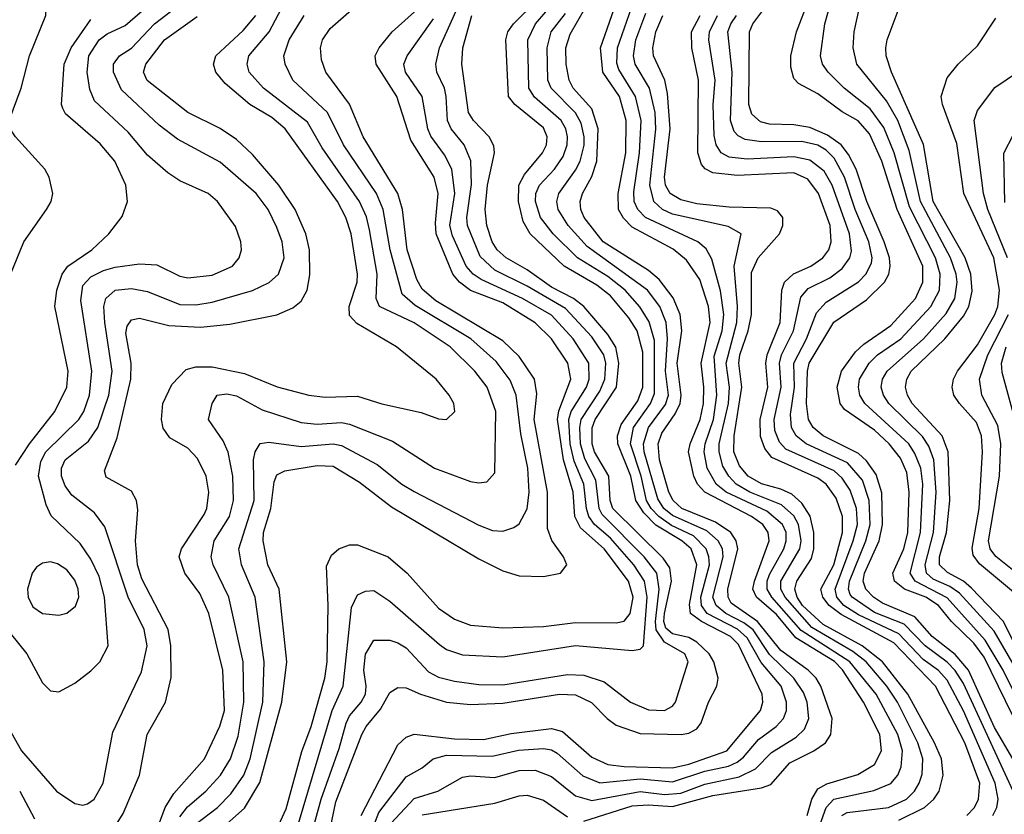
# Model space of a CAD drawing. Header units: inches. Extents: x 990535 to 1117859, y 769386 to 892122.
# Tile 262 of 656: x 1020073 to 1022511, y 877213 to 879180. Entities that reach past the tile are written whole.
import ezdxf

# ---------------------------------------------------------------- set-up
doc = ezdxf.new("R2010")
doc.units = ezdxf.units.IN
doc.header["$MEASUREMENT"] = 0
doc.layers.add('B0827', color=7, linetype='Continuous')

msp = doc.modelspace()

# ---------------------------------------------------------------- linework, layer by layer
at = {"layer": 'B0827', "color": 5}
for points, elevation in [([(1020000, 878201), (1020010, 878203.9), (1020030, 878222.1), (1020042.8, 878250), (1020052, 878310), (1020033.2, 878390), (1020008.1, 878450), (1020005.5, 878470), (1020010.3, 878490), (1020051.1, 878548.9), (1020084, 878630), (1020139.9, 878710), (1020151.4, 878730), (1020155.2, 878750), (1020146.2, 878790), (1020136, 878810), (1020063, 878890), (1020049.9, 878910), (1020047.4, 878930), (1020077.4, 879010), (1020097.6, 879090), (1020137.9, 879190), (1020144.1, 879304.1), (1020143.5, 879308.5)], 4320), ([(1022022.9, 877210), (1022034.4, 877250), (1022050, 877276.1), (1022071.5, 877288.5), (1022149, 877311), (1022190, 877335.8), (1022207.3, 877370), (1022203.3, 877410), (1022162.3, 877490), (1022110.7, 877570.7), (1022090.8, 877590.8), (1021995.5, 877650), (1021947.3, 877707.3), (1021897.6, 877750), (1021888.6, 877770), (1021892.5, 877790), (1021928.7, 877890), (1021926.5, 877910), (1021913.3, 877930), (1021885.3, 877950), (1021769.9, 878009.9), (1021751.9, 878030), (1021742.4, 878050), (1021729.6, 878110), (1021733.5, 878130), (1021758.3, 878190), (1021766.5, 878230), (1021767.6, 878270), (1021760.9, 878330), (1021782.7, 878430), (1021779.2, 878470), (1021757.1, 878537.1), (1021724.7, 878584.7), (1021691.8, 878611.8), (1021590, 878666.5), (1021568.3, 878688.3), (1021556.2, 878710), (1021555.6, 878750), (1021574.5, 878850), (1021574.7, 878930), (1021558.9, 878990), (1021517.6, 879050), (1021511.8, 879110), (1021562.8, 879257.2)], 3880), ([(1022570, 877444.9), (1022508.7, 877570), (1022464.1, 877644.1), (1022370, 877748.6), (1022290.4, 877790), (1022278.1, 877810), (1022304, 877910), (1022309.6, 878030), (1022304.3, 878070), (1022290, 878106.2), (1022274.5, 878130), (1022166.3, 878230), (1022153.8, 878250), (1022149.9, 878270), (1022152.8, 878290), (1022176.4, 878330), (1022197.4, 878350), (1022255.3, 878390), (1022329.7, 878470), (1022350.8, 878510), (1022352.6, 878550), (1022340.6, 878590), (1022276.6, 878716.6), (1022238.9, 878850), (1022213.2, 878913.2), (1022179.4, 878959.4), (1022115, 879010), (1022074.9, 879050), (1022061.1, 879070), (1022056.6, 879090), (1022067.3, 879170), (1022089.6, 879250)], 3660), ([(1020050, 877661.1), (1020091.5, 877610), (1020130, 877538.4), (1020150, 877518.4), (1020170, 877515.8), (1020210, 877537.8), (1020250, 877568), (1020271.6, 877590), (1020292.2, 877630), (1020283.7, 877750), (1020270, 877801.2), (1020250, 877844.2), (1020223.2, 877883.2), (1020151.6, 877951.6), (1020138.9, 877978.9), (1020120.4, 878050), (1020126.2, 878086.2), (1020138.2, 878110), (1020219.8, 878190), (1020232.4, 878210), (1020246.1, 878250), (1020252.3, 878310), (1020225, 878485), (1020230, 878521.8), (1020250, 878543.4), (1020281.2, 878558.8), (1020310, 878567.6), (1020370, 878575.8), (1020412.9, 878572.9), (1020470, 878545), (1020490, 878540.7), (1020550, 878547.4), (1020600.3, 878570), (1020616.8, 878590), (1020622.4, 878610), (1020621.1, 878630), (1020607.6, 878667.6), (1020562.9, 878730), (1020539.8, 878750), (1020470, 878780.8), (1020440.5, 878800.5), (1020390, 878844.3), (1020341.8, 878901.8), (1020259.1, 878979.1), (1020247, 879007), (1020240.7, 879050), (1020244.4, 879090), (1020270.2, 879129.8), (1020290, 879144.7), (1020334.6, 879165.4), (1020407.8, 879230)], 4260), ([(1020470, 877206.6), (1020489, 877231), (1020534.7, 877270), (1020570.9, 877310), (1020595.1, 877350), (1020614, 877406), (1020628.4, 877490), (1020626.8, 877590), (1020591.3, 877750), (1020552.1, 877830), (1020547.8, 877850), (1020554.6, 877890), (1020593, 877950), (1020603, 877990), (1020600.8, 878050), (1020589.6, 878109.6), (1020577.1, 878137.1), (1020541.1, 878190), (1020549.8, 878229.8), (1020562.4, 878250), (1020586.3, 878253.7), (1020610, 878248.5), (1020674.1, 878214.1), (1020770, 878182.7), (1020810, 878178.3), (1020870, 878182.5), (1020890, 878178.8), (1020996.5, 878136.5), (1021100.7, 878070), (1021190, 878036.8), (1021210, 878033.2), (1021230, 878035.9), (1021250, 878058), (1021252.4, 878210), (1021230.6, 878270), (1021200.7, 878310), (1021139.2, 878370), (1021050, 878429.1), (1020964.3, 878470), (1020956.4, 878490), (1020958.2, 878550), (1020939.8, 878659.8), (1020932, 878692), (1020914.8, 878730), (1020822.6, 878862.6), (1020785.9, 878925.9), (1020677, 879010), (1020641.8, 879050), (1020636.3, 879070), (1020641.2, 879090), (1020690.8, 879150), (1020730, 879223.4)], 4160), ([(1020919.1, 877210), (1021010, 877385), (1021030, 877403.9), (1021050, 877411.3), (1021150, 877400), (1021221.9, 877398.1), (1021290, 877412.6), (1021390, 877425.5), (1021417.8, 877417.8), (1021490, 877354.3), (1021530, 877336.4), (1021570, 877331.2), (1021690, 877328.1), (1021730, 877336.9), (1021824.7, 877370), (1021907.4, 877470), (1021913.4, 877490), (1021912.1, 877510), (1021852.9, 877632.9), (1021833.1, 877653.1), (1021761.9, 877690), (1021734.7, 877710), (1021731.9, 877731.9), (1021749.8, 877830), (1021736, 877870), (1021712.7, 877890), (1021648.7, 877928.7), (1021618.7, 877958.7), (1021599, 877990), (1021586.7, 878050), (1021554.4, 878130), (1021553.4, 878150), (1021562.5, 878177.5), (1021604, 878236), (1021616.1, 878270), (1021616.7, 878356.7), (1021602.2, 878410), (1021581.9, 878441.9), (1021536.2, 878496.2), (1021502.4, 878522.4), (1021421.4, 878570), (1021337.3, 878650), (1021320, 878680), (1021308.3, 878730), (1021309.3, 878770), (1021323.6, 878796.4), (1021368.1, 878850), (1021377.9, 878870), (1021379.8, 878890), (1021370, 878912.3), (1021299, 878970), (1021284.1, 878990), (1021277.4, 879130), (1021282.4, 879150), (1021295.7, 879170), (1021353.5, 879226.5)], 3980), ([(1020944.9, 877170), (1020963, 877217), (1021030, 877305.7), (1021070, 877328), (1021097.4, 877350), (1021130, 877359), (1021243.4, 877356.6), (1021308.6, 877371.4), (1021370, 877375.8), (1021390, 877372.3), (1021404.4, 877364.4), (1021468.1, 877308.1), (1021510, 877291), (1021610, 877300.3), (1021690, 877293.3), (1021770, 877319.5), (1021828.3, 877331.7), (1021850, 877341.8), (1021865.9, 877354.1), (1021902.3, 877397.7), (1021946.2, 877430), (1021964.2, 877450), (1021972, 877470), (1021972.3, 877490), (1021959.1, 877530), (1021909, 877589), (1021874.3, 877650), (1021851.1, 877671.1), (1021775.9, 877710), (1021761.9, 877730), (1021759.7, 877750), (1021781, 877830), (1021780.1, 877850), (1021773, 877870), (1021741.9, 877901.9), (1021687.6, 877927.6), (1021655.8, 877950), (1021636.8, 877970), (1021625.8, 877990), (1021612, 878050), (1021585.6, 878130), (1021593.5, 878170), (1021635.7, 878230), (1021645.3, 878254.7), (1021645.3, 878385.3), (1021632, 878432), (1021609.1, 878469.1), (1021572.6, 878510), (1021530, 878543.8), (1021454.2, 878590), (1021394.4, 878650), (1021363.2, 878690), (1021350.7, 878730), (1021351.3, 878750), (1021360.7, 878770), (1021397.8, 878810), (1021418.8, 878841.2), (1021429, 878870), (1021430, 878890), (1021425.4, 878910), (1021413.8, 878930), (1021348.1, 878988.1), (1021334.4, 879010), (1021331.7, 879130), (1021350.5, 879170), (1021402, 879230)], 3960), ([(1022054.4, 877185.6), (1022070.6, 877229.4), (1022089.5, 877250.5), (1022188.5, 877271.5), (1022230, 877289.3), (1022247.4, 877310), (1022256.2, 877330), (1022259, 877370), (1022247.6, 877410), (1022193.8, 877510), (1022129.2, 877590), (1022008.2, 877668.2), (1021935.3, 877750), (1021924.1, 877770), (1021924.2, 877790), (1021930, 877806.2), (1021965.5, 877870), (1021971.3, 877890), (1021970.9, 877910), (1021962.4, 877930), (1021923.2, 877963.2), (1021822.8, 878010), (1021797.8, 878030), (1021775.5, 878070), (1021768.4, 878110), (1021770.7, 878130), (1021791.2, 878190), (1021799.8, 878250), (1021793.1, 878346.9), (1021812.5, 878410), (1021816.6, 878450), (1021808.4, 878508.4), (1021787.1, 878587.1), (1021773, 878613), (1021752.2, 878630), (1021622.8, 878690), (1021603.8, 878710), (1021595.2, 878730), (1021594, 878754), (1021608.3, 878850), (1021612.5, 878930), (1021598.4, 878990), (1021556.5, 879056.5), (1021552, 879072), (1021553.4, 879110), (1021593.9, 879226.1)], 3860), ([(1022532.1, 877350), (1022487.4, 877427.4), (1022422.5, 877570), (1022390, 877608.8), (1022333, 877653), (1022290, 877701.4), (1022210, 877735.5), (1022187.3, 877750), (1022168.6, 877770), (1022162.1, 877790), (1022165.4, 877810), (1022201.3, 877890), (1022209.5, 877930), (1022208.3, 878008.3), (1022194, 878054), (1022170, 878088.1), (1022150, 878106.2), (1022063.1, 878150), (1022038.4, 878170), (1022026.6, 878190), (1022021.7, 878230), (1022024, 878310), (1022028.4, 878330), (1022089.3, 878430.7), (1022170, 878486.6), (1022214.7, 878530), (1022225, 878550), (1022228.5, 878570), (1022226.7, 878590), (1022213.6, 878630), (1022171, 878730), (1022144.3, 878810), (1022125.8, 878845.8), (1022107, 878870), (1022073.9, 878893.9), (1022030, 878912.9), (1021990, 878919.4), (1021930, 878921.5), (1021907.4, 878927.4), (1021886.2, 878946.2), (1021879.1, 878970), (1021880.1, 879150), (1021888.3, 879170), (1021933.6, 879230)], 3720), ([(1022550, 877420.9), (1022461.5, 877601.5), (1022436.1, 877636.1), (1022380.9, 877690), (1022348.7, 877730), (1022317.2, 877750), (1022264.3, 877770), (1022239.7, 877790), (1022235.3, 877810), (1022262.7, 877870), (1022272.3, 877910), (1022276, 878010), (1022270, 878059.3), (1022254.3, 878094.3), (1022226, 878130), (1022190, 878163.6), (1022115.3, 878215.3), (1022105.1, 878230), (1022097.4, 878270), (1022108.3, 878310), (1022142.7, 878357.3), (1022163.4, 878376.6), (1022230, 878422.6), (1022291.5, 878490), (1022309.3, 878530), (1022309.2, 878570), (1022246.4, 878710), (1022208.3, 878830), (1022177.7, 878897.7), (1022149.5, 878929.5), (1022110, 878952.1), (1022050, 878996.6), (1022001.5, 879021.5), (1021990, 879034.2), (1021982.5, 879062.5), (1021983.1, 879090), (1021996.8, 879150), (1022027.3, 879230)], 3680), ([(1020030, 877455.2), (1020077.8, 877370), (1020164.8, 877270), (1020210, 877239.3), (1020230, 877235.6), (1020241, 877239), (1020257.8, 877250), (1020280.2, 877290), (1020303.9, 877416.1), (1020374.8, 877565.2), (1020389.2, 877630), (1020381.9, 877670), (1020341.9, 877750), (1020284.1, 877924.1), (1020258.7, 877958.7), (1020202.8, 878002.8), (1020186.1, 878026.1), (1020177.1, 878050), (1020176.7, 878070), (1020186, 878090), (1020243.6, 878136.4), (1020267.3, 878170), (1020294.3, 878250), (1020302.3, 878310), (1020284.5, 878430), (1020282.2, 878470), (1020286.5, 878490), (1020310, 878510.4), (1020350, 878514.7), (1020390, 878507.2), (1020470, 878475.1), (1020510, 878474.1), (1020550, 878480.7), (1020650.2, 878509.8), (1020690.8, 878529.2), (1020714.3, 878550), (1020728.2, 878590), (1020723.1, 878630), (1020710, 878665.3), (1020688.6, 878710), (1020659.2, 878750), (1020570, 878827.4), (1020463.9, 878883.9), (1020419, 878918.9), (1020325.8, 879005.8), (1020305.4, 879050), (1020306.1, 879070), (1020320.2, 879090), (1020350.5, 879109.5), (1020406.9, 879170), (1020459.9, 879210)], 4240), ([(1020541.5, 877150), (1020630, 877227.9), (1020668.1, 877291.9), (1020722.6, 877490), (1020734.8, 877590), (1020715.6, 877770), (1020687.7, 877830), (1020676.1, 877890), (1020676.8, 877910), (1020695.3, 877970), (1020703.9, 878036.1), (1020710, 878053.2), (1020730, 878063.1), (1020810, 878076.5), (1020850, 878074.8), (1020915, 878035), (1020994.2, 877974.2), (1021210, 877844.9), (1021270, 877815.3), (1021310, 877803.3), (1021370, 877801.6), (1021412.7, 877810), (1021428, 877830), (1021420.3, 877850), (1021391, 877891), (1021380.2, 877920.2), (1021380.4, 878010), (1021347.6, 878190), (1021353.5, 878253.5), (1021347.8, 878290), (1021310, 878346.5), (1021270, 878384.6), (1021103.5, 878483.5), (1021070, 878512.8), (1021056.9, 878536.9), (1021033.1, 878610), (1021021.6, 878710), (1021009.8, 878749.8), (1020923.9, 878890), (1020890.4, 878970.4), (1020831.6, 879050), (1020820.6, 879080.6), (1020818.6, 879110), (1020822.8, 879130), (1020841.8, 879158.2), (1020895.4, 879204.6)], 4120), ([(1020710, 877175.8), (1020733.4, 877226.6), (1020772, 877368), (1020794.9, 877430), (1020829, 877550), (1020834.4, 877590), (1020837.6, 877730), (1020832.8, 877827.2), (1020845.3, 877854.7), (1020864, 877870), (1020890, 877879.8), (1020910, 877880.1), (1020985.9, 877850), (1021032.8, 877810), (1021110, 877722.8), (1021150, 877695.8), (1021190, 877680.8), (1021270, 877674.1), (1021370, 877678.1), (1021450, 877687.8), (1021550, 877686.9), (1021570, 877690.6), (1021585.2, 877710), (1021592.5, 877750), (1021581.2, 877790), (1021520.2, 877870), (1021461.9, 877921.9), (1021447.9, 877950), (1021443.6, 878010), (1021420.2, 878090), (1021405.3, 878190), (1021408.2, 878211.8), (1021438, 878290), (1021430.7, 878330), (1021390.2, 878390), (1021349.4, 878429.4), (1021270, 878478.6), (1021189.6, 878509.6), (1021162.1, 878530), (1021145.7, 878550), (1021104.8, 878650), (1021102.9, 878677.1), (1021109.3, 878750), (1021099.8, 878790), (1021041.7, 878881.7), (1021007.2, 878990), (1020956.3, 879070), (1020953.8, 879090), (1020963.5, 879110), (1020995.6, 879150), (1021066.7, 879213.3)], 4080), ([(1020787.2, 877130), (1020819.6, 877250), (1020864.1, 877375.9), (1020881.4, 877438.6), (1020890, 877456.6), (1020918.9, 877490), (1020929.9, 877510), (1020931.5, 877530), (1020925.5, 877570), (1020929.3, 877609.3), (1020950, 877643.9), (1020990, 877643.9), (1021010, 877637.4), (1021030, 877625), (1021085.4, 877565.4), (1021110, 877552.4), (1021150, 877542.2), (1021210, 877534.2), (1021270, 877533.1), (1021430, 877558.5), (1021470, 877557.4), (1021520.9, 877540.9), (1021585.4, 877490), (1021630, 877471.5), (1021670.2, 877469.8), (1021690, 877480.1), (1021697.6, 877490), (1021728.9, 877590), (1021719.9, 877610), (1021670, 877639.1), (1021649.7, 877669.7), (1021647.6, 877690), (1021656.7, 877770), (1021651.1, 877810), (1021619.4, 877850), (1021515.3, 877955.3), (1021508.2, 877970), (1021499.8, 878039.8), (1021472.7, 878092.7), (1021462.1, 878130), (1021460, 878170), (1021463.8, 878190), (1021510, 878259.9), (1021522.6, 878290), (1021524.7, 878330), (1021520, 878350), (1021490, 878394.5), (1021424.6, 878464.6), (1021330, 878520.1), (1021250, 878560.2), (1021213.3, 878593.3), (1021181.8, 878670), (1021180.7, 878690), (1021191.9, 878771.9), (1021190.7, 878830.7), (1021174.2, 878870), (1021141.5, 878910), (1021132.4, 878930), (1021129.7, 878990), (1021125, 879010), (1021105.9, 879050), (1021103.8, 879070), (1021112.8, 879110), (1021161.5, 879218.5)], 4040), ([(1021470, 877196.1), (1021590, 877234.2), (1021630, 877236.5), (1021690, 877232.2), (1021790, 877259.6), (1021910, 877278.5), (1021933.5, 877286.5), (1021979.9, 877340.1), (1022039.6, 877370), (1022068.2, 877390), (1022082.1, 877410), (1022085.2, 877450), (1022056.7, 877530), (1022045.3, 877550), (1022025.5, 877570), (1021958.4, 877618.4), (1021900.2, 877690), (1021835.2, 877735.2), (1021827.3, 877750), (1021827, 877770), (1021851.4, 877870), (1021847.4, 877890), (1021834, 877910), (1021796.1, 877936.1), (1021713.1, 877970), (1021691.6, 877990), (1021680.5, 878010), (1021657.4, 878090), (1021654, 878130), (1021663.4, 878156.6), (1021696.2, 878203.8), (1021708.4, 878230), (1021711.1, 878250), (1021701.2, 878330), (1021712.9, 878410), (1021708.8, 878450), (1021691.6, 878491.6), (1021656.9, 878536.9), (1021630, 878558.9), (1021518.5, 878630), (1021470.7, 878690), (1021462.5, 878710), (1021460.8, 878730), (1021466.8, 878750), (1021490, 878791.8), (1021502.2, 878830), (1021505.5, 878910), (1021490, 878959.1), (1021444.1, 879010), (1021433.7, 879030), (1021426.1, 879070), (1021425.4, 879110), (1021436.1, 879143.9), (1021474, 879210)], 3920), ([(1022542.5, 877570), (1022485.8, 877665.8), (1022400.6, 877760.6), (1022376.8, 877776.8), (1022335.1, 877795.1), (1022318.8, 877810), (1022315, 877830), (1022335.7, 877910), (1022342.8, 878010), (1022336.7, 878090), (1022324.1, 878124.1), (1022308.4, 878148.4), (1022225.6, 878230), (1022212, 878250), (1022206.8, 878270), (1022209.9, 878290), (1022221, 878310), (1022311.5, 878390), (1022367.4, 878452.6), (1022388.6, 878490), (1022394.7, 878530), (1022392.5, 878550), (1022377.8, 878590), (1022303.7, 878730), (1022275.8, 878855.8), (1022247.9, 878930), (1022219.3, 878979.3), (1022146.2, 879070), (1022137.4, 879110), (1022139.9, 879150), (1022152.5, 879210)], 3640), ([(1022602.8, 877502.8), (1022509.7, 877689.7), (1022430, 877773), (1022409.9, 877789.9), (1022371, 877811), (1022350.7, 877830), (1022350.7, 877850), (1022368.1, 877910), (1022376.8, 877990), (1022372.4, 878110), (1022357.1, 878150), (1022282.8, 878230), (1022271.4, 878250), (1022266.7, 878270), (1022269.9, 878290), (1022280.8, 878310), (1022363.8, 878390), (1022410, 878445.9), (1022423.1, 878470), (1022431.9, 878508.1), (1022428.5, 878550), (1022414.5, 878590), (1022335.4, 878730), (1022311.2, 878871.2), (1022232, 879050), (1022219.1, 879090), (1022217.8, 879110), (1022221.2, 879130), (1022250.7, 879209.3)], 3620), ([(1020063, 878077), (1020097.5, 878130), (1020160.1, 878210), (1020190.6, 878270), (1020193.9, 878310), (1020160.5, 878470), (1020165.1, 878510), (1020178.6, 878550), (1020192.9, 878570), (1020251.7, 878610), (1020294.1, 878650), (1020327.5, 878692.5), (1020340.4, 878730), (1020336.6, 878770), (1020309, 878830), (1020272.5, 878872.5), (1020187, 878947), (1020180.2, 878960.2), (1020176.9, 878970), (1020184, 879070), (1020200.7, 879110), (1020250, 879180.4)], 4280), ([(1020290, 877151.1), (1020330, 877215), (1020369.9, 877310), (1020389, 877410), (1020434.8, 877490), (1020448.2, 877551.8), (1020447.5, 877630), (1020441, 877670), (1020376.1, 877796.1), (1020365.2, 877830), (1020359.9, 877890), (1020366.3, 877966.3), (1020362.6, 877990), (1020350, 878012.5), (1020287.7, 878047.7), (1020283.3, 878063.3), (1020314.9, 878145.1), (1020349, 878290), (1020349.2, 878330), (1020336.2, 878403.8), (1020339.2, 878420.8), (1020350, 878436.6), (1020370, 878441), (1020442.9, 878422.9), (1020521.5, 878418.5), (1020593.9, 878426.1), (1020710, 878449.6), (1020750, 878466.5), (1020770, 878483.3), (1020785.1, 878510), (1020792, 878548), (1020790.8, 878610), (1020782.2, 878650), (1020755.5, 878710), (1020714.8, 878770), (1020650, 878846.1), (1020610, 878883.1), (1020570, 878910.2), (1020490, 878949.9), (1020389.3, 879029.3), (1020380.3, 879050), (1020386, 879070), (1020432.4, 879130), (1020512.5, 879187.5)], 4220), ([(1020367, 877050), (1020433.9, 877230), (1020455.4, 877264.6), (1020531, 877350), (1020568.7, 877431.3), (1020580.2, 877470), (1020576.3, 877570), (1020541.6, 877710), (1020519.2, 877759.2), (1020482.2, 877810), (1020468.3, 877850), (1020474.3, 877870), (1020530, 877955), (1020536.5, 877970), (1020542.1, 878010), (1020535.1, 878050), (1020513.9, 878093.9), (1020490, 878119.1), (1020444.9, 878144.9), (1020428.6, 878168.6), (1020424.8, 878190), (1020428.1, 878230), (1020450, 878276.4), (1020485.9, 878314.1), (1020510, 878320.7), (1020550, 878320.2), (1020630, 878304.4), (1020711.1, 878271.1), (1020789.4, 878250.6), (1020830, 878245.7), (1020910, 878247.9), (1020970, 878229), (1021067.1, 878207.1), (1021110, 878191.7), (1021130, 878190.4), (1021150.8, 878210), (1021148.2, 878230), (1021136.8, 878250), (1021104.5, 878290), (1021006.6, 878370), (1020908.1, 878428.1), (1020890, 878447.7), (1020889.1, 878470), (1020909.4, 878530), (1020909.9, 878550.1), (1020894.3, 878650), (1020880.8, 878690), (1020860.4, 878730), (1020730.6, 878910), (1020697.7, 878937.7), (1020643.1, 878970), (1020582.1, 879022.1), (1020558.9, 879050), (1020553.2, 879070), (1020559.5, 879090), (1020626.8, 879153.2), (1020658.1, 879190)], 4180), ([(1020511.3, 877190), (1020563, 877230), (1020596.4, 877263.6), (1020628.1, 877310), (1020644.5, 877350), (1020675.1, 877490), (1020678.7, 877590), (1020656.3, 877750), (1020622.7, 877830), (1020616.2, 877870), (1020654.3, 877990), (1020652.6, 878090), (1020656.2, 878110), (1020669, 878131), (1020690, 878134.3), (1020770, 878123.7), (1020850, 878130.1), (1020870, 878126), (1020958.5, 878078.5), (1021019.3, 878030), (1021050, 878011.6), (1021210, 877928.3), (1021244.4, 877915.6), (1021270, 877914), (1021297.1, 877922.9), (1021310, 877931.8), (1021330, 877969.1), (1021334.9, 878010), (1021331.8, 878070), (1021314.6, 878154.6), (1021302.8, 878250), (1021287.5, 878287.5), (1021253.4, 878333.4), (1021190.3, 878390), (1021052.3, 878472.3), (1021020.5, 878500.5), (1020990.8, 878610), (1020973.8, 878710), (1020957.2, 878750), (1020875.5, 878870), (1020835.8, 878950), (1020749.9, 879030), (1020730.4, 879070), (1020727.6, 879090), (1020740.8, 879130), (1020778.2, 879190)], 4140), ([(1020763.8, 877190), (1020846.8, 877470), (1020874.6, 877530), (1020895, 877725), (1020910, 877755.7), (1020930, 877764.8), (1020950, 877766.5), (1020990, 877740.1), (1021112.8, 877632.8), (1021130, 877620.8), (1021170, 877607.7), (1021270, 877602.7), (1021450, 877630.7), (1021590, 877618.3), (1021610, 877621.9), (1021617.7, 877630), (1021627.4, 877750), (1021620.8, 877790), (1021594, 877830), (1021536, 877896), (1021496.8, 877930), (1021482.9, 877950), (1021476.6, 877970), (1021470.4, 878030), (1021446.6, 878086.6), (1021436.4, 878130), (1021433.2, 878190), (1021438.8, 878210), (1021476.6, 878270), (1021483.7, 878290), (1021482.3, 878330), (1021444.1, 878390), (1021390, 878448.4), (1021318.1, 878490), (1021216.4, 878536.4), (1021196.4, 878550), (1021179.2, 878570), (1021145, 878645), (1021138.7, 878670), (1021151.1, 878750), (1021143.1, 878810), (1021125.5, 878845.5), (1021091.4, 878891.4), (1021084.2, 878910), (1021069.6, 878990), (1021029, 879050), (1021024.2, 879070), (1021033.2, 879090), (1021098, 879182)], 4060), ([(1020832, 877128), (1020856.3, 877243.7), (1020920.9, 877410), (1020931.2, 877430), (1020966.9, 877473.1), (1020990, 877514.5), (1021010, 877526.9), (1021030, 877525.8), (1021065.8, 877510), (1021130, 877490.8), (1021190, 877485), (1021270, 877488.2), (1021410, 877510), (1021450, 877508.6), (1021489.5, 877489.5), (1021527.7, 877450), (1021550, 877433.7), (1021610, 877413.2), (1021711.2, 877410), (1021730, 877413.8), (1021750, 877424.6), (1021760.9, 877439.1), (1021779.2, 877490), (1021799.9, 877530), (1021802.7, 877550), (1021791.9, 877590), (1021780.5, 877610), (1021750, 877638.6), (1021730, 877650.4), (1021690, 877659.5), (1021673.3, 877673.3), (1021668.1, 877690), (1021669.6, 877710), (1021687.4, 877790), (1021683.2, 877823.2), (1021666.7, 877846.7), (1021541.9, 877970), (1021535.2, 877990), (1021531.8, 878050), (1021496.5, 878110), (1021490.9, 878130), (1021490.7, 878169.3), (1021498, 878190), (1021551.1, 878270), (1021557, 878330), (1021549.2, 878369.2), (1021530, 878400.2), (1021470, 878470), (1021444.6, 878490), (1021390, 878517.9), (1021330, 878560.8), (1021278.2, 878590), (1021255.8, 878610), (1021243.6, 878630), (1021230.4, 878670), (1021226, 878710), (1021231.5, 878770), (1021249.3, 878850), (1021247.7, 878867.7), (1021236, 878890), (1021197, 878930), (1021184.8, 878950), (1021168.1, 879070), (1021170.5, 879110), (1021193.3, 879190)], 4020), ([(1020992.1, 877190), (1021050, 877251.7), (1021108.4, 877270), (1021170, 877305), (1021190, 877308.2), (1021250, 877303.6), (1021310, 877321.2), (1021350, 877321.8), (1021390, 877306.4), (1021450, 877258.4), (1021490, 877246.6), (1021610, 877268.9), (1021670, 877262), (1021710, 877265.1), (1021770, 877287.1), (1021854.5, 877305.5), (1021895, 877325), (1021934.5, 877365.5), (1021996.1, 877403.9), (1022016.5, 877423.5), (1022027.5, 877450), (1022023.4, 877490), (1022014, 877514), (1021990, 877550), (1021930, 877608.6), (1021889.4, 877669.4), (1021866.7, 877686.7), (1021821.6, 877710), (1021797.7, 877730), (1021789.6, 877750), (1021815.5, 877850), (1021813.7, 877870), (1021802.9, 877890), (1021774.4, 877914.4), (1021690, 877952.1), (1021668.3, 877970), (1021653.4, 877993.4), (1021619.7, 878110), (1021618, 878130), (1021630.5, 878170), (1021672.5, 878227.5), (1021679.5, 878250), (1021672.8, 878310), (1021677.7, 878390), (1021674.1, 878430), (1021658, 878470), (1021627.9, 878510), (1021478.7, 878618.7), (1021431.3, 878670), (1021406.9, 878710), (1021403.5, 878730), (1021408.4, 878750), (1021450, 878807.3), (1021461.3, 878830), (1021470.8, 878869.2), (1021470.9, 878890), (1021463.7, 878923.7), (1021450, 878948.9), (1021389.4, 879010), (1021381.5, 879030), (1021379.4, 879110), (1021389.2, 879150), (1021425, 879195)], 3940), ([(1022108.9, 877210), (1022122.5, 877217.5), (1022224.5, 877230), (1022269.1, 877250), (1022288.9, 877270), (1022300.1, 877290), (1022307.6, 877312.4), (1022309.7, 877350), (1022297.6, 877390), (1022246.6, 877490), (1022220.5, 877530), (1022169.2, 877590), (1022136.2, 877616.2), (1022035.1, 877675.1), (1021968.5, 877750), (1021957.9, 877770), (1021958.4, 877790), (1022005.1, 877870), (1022008.4, 877890), (1022001.9, 877930), (1021990, 877951.8), (1021959.3, 877979.3), (1021881, 878010), (1021847.5, 878030), (1021829, 878050), (1021814.8, 878074.8), (1021805.4, 878110), (1021805.6, 878130), (1021828.8, 878230), (1021830.6, 878270), (1021822.3, 878330), (1021848.8, 878430), (1021850.5, 878470), (1021842.2, 878570), (1021859.9, 878650), (1021828, 878668), (1021690, 878698.4), (1021664.8, 878710), (1021643.7, 878730), (1021633.3, 878770), (1021648.8, 878908.8), (1021646.9, 878950), (1021632.6, 879010), (1021597.1, 879070), (1021593.3, 879090), (1021599, 879130), (1021623.7, 879196.3)], 3840), ([(1022250, 877198.6), (1022314.1, 877230), (1022336.9, 877250), (1022349.7, 877270), (1022360.1, 877310), (1022355.4, 877350), (1022338.2, 877390), (1022272.5, 877510), (1022209.8, 877590), (1022159.6, 877630), (1022062.8, 877682.8), (1022011.5, 877730), (1021998.7, 877750), (1021992.6, 877770), (1021997.6, 877790), (1022033.6, 877846.4), (1022040, 877870), (1022039.8, 877910), (1022030.5, 877950.5), (1022010, 877983.1), (1021984.9, 878004.9), (1021958, 878018), (1021910, 878031.2), (1021876.9, 878050), (1021855.6, 878075.6), (1021841.9, 878110), (1021842.3, 878150), (1021861.8, 878270), (1021854.1, 878330), (1021856.4, 878350), (1021877.3, 878410), (1021885.4, 878450), (1021885.7, 878554.3), (1021901.8, 878590), (1021954.7, 878650), (1021962.8, 878670), (1021962.7, 878690), (1021950, 878707), (1021933.6, 878713.6), (1021830, 878715.9), (1021750, 878724), (1021710, 878734.2), (1021684.4, 878750), (1021672.6, 878770), (1021669.6, 878790), (1021684.1, 878910), (1021677.4, 878997.4), (1021670.5, 879030.5), (1021642.9, 879090), (1021640.8, 879110), (1021648.6, 879150), (1021666, 879190)], 3820), ([(1022418.9, 877210), (1022437.8, 877230), (1022447.8, 877250), (1022450.5, 877290), (1022413.5, 877390), (1022341, 877530), (1022237.5, 877637.5), (1022107.2, 877707.2), (1022077.5, 877730), (1022062, 877750), (1022057.3, 877770), (1022089.6, 877830), (1022110.3, 877910), (1022110.7, 877950), (1022095.2, 877995.2), (1022070.5, 878030), (1022050, 878044.6), (1021935.9, 878095.9), (1021918.6, 878118.6), (1021908, 878148), (1021907.2, 878190), (1021925.4, 878270), (1021920.7, 878330), (1021924.2, 878350), (1021956.2, 878430), (1021960.5, 878510), (1021967.2, 878530), (1021989.2, 878550.8), (1022032.1, 878570), (1022062.3, 878590), (1022076.7, 878610), (1022082.6, 878630), (1022080.3, 878670), (1022051.2, 878750), (1022024.8, 878784.8), (1021990, 878800.4), (1021850, 878794.1), (1021790, 878800.9), (1021770.4, 878810.4), (1021761.5, 878821.5), (1021752.3, 878850), (1021753.8, 879030), (1021737.3, 879110), (1021737.1, 879150), (1021758.3, 879190)], 3780), ([(1022483.2, 877210), (1022493.1, 877230), (1022495.7, 877250), (1022489, 877290), (1022410, 877469.2), (1022370, 877544.6), (1022348.7, 877568.7), (1022310, 877596.1), (1022250, 877659.8), (1022150, 877706.4), (1022113.8, 877730), (1022096.9, 877750), (1022092.6, 877770), (1022137.4, 877890), (1022147.9, 877930), (1022145.6, 877970), (1022130, 878015.2), (1022110, 878045), (1022090, 878063), (1021970, 878116.9), (1021954.3, 878134.3), (1021943, 878163), (1021941.6, 878190), (1021958.7, 878270), (1021954.5, 878330), (1021959.5, 878350), (1021989, 878410), (1022007.2, 878492.8), (1022025.4, 878514.6), (1022079, 878541), (1022110, 878563.9), (1022128.7, 878590), (1022132.9, 878607.1), (1022128, 878650), (1022084.7, 878770), (1022065, 878805), (1022030, 878832.5), (1021990, 878840), (1021874.4, 878834.4), (1021830, 878839.9), (1021810, 878850.4), (1021798.1, 878870), (1021792.8, 878892.8), (1021790.8, 878969.2), (1021795.1, 879030), (1021780, 879130), (1021781.5, 879150), (1021801.2, 879190)], 3760), ([(1022533.4, 877270), (1022410, 877536.3), (1022390, 877568.5), (1022369.6, 877589.6), (1022315, 877630), (1022263.1, 877683.1), (1022190, 877712.5), (1022134.3, 877750), (1022130, 877757.3), (1022125.6, 877770), (1022127.9, 877790), (1022168.4, 877890), (1022179.5, 877930), (1022177, 877990), (1022159.9, 878039.9), (1022123, 878083), (1022021.1, 878130), (1021995.9, 878150), (1021984.5, 878170), (1021982.3, 878202.3), (1021991.9, 878270), (1021990, 878330), (1022021.8, 878390), (1022045.9, 878454.1), (1022070, 878481), (1022150, 878531.1), (1022169.4, 878550.6), (1022182.1, 878577.9), (1022184.4, 878590), (1022176, 878630), (1022141.7, 878710), (1022115.9, 878790), (1022090, 878836.8), (1022070, 878857.1), (1022050, 878869.3), (1022010, 878878.1), (1021910, 878877.8), (1021870, 878883.6), (1021852.2, 878892.2), (1021842.8, 878902.8), (1021833.5, 878930), (1021837.3, 879050), (1021827.1, 879150), (1021834.2, 879170), (1021848.4, 879190)], 3740), ([(1022538.6, 877758.6), (1022450, 877832.8), (1022434.2, 877854.2), (1022431.4, 877871.4), (1022449.2, 877970), (1022457.4, 878110), (1022454.8, 878150), (1022442.7, 878182.7), (1022400.3, 878230), (1022386.6, 878250), (1022382.1, 878270), (1022385.2, 878290), (1022395.7, 878310), (1022445, 878375), (1022487.6, 878450), (1022495.3, 878470), (1022499.5, 878510), (1022485, 878590), (1022411.2, 878750), (1022393.5, 878873.5), (1022358.2, 878970), (1022355.2, 878990), (1022370, 879035.9), (1022397, 879070), (1022445, 879115), (1022490, 879183.6)], 3580), ([(1022519, 878590), (1022470.8, 878710), (1022460, 878750), (1022436.3, 878930), (1022445, 878955), (1022487.7, 879012.2), (1022543.7, 879050)], 3560), ([(1022512.5, 878727.5), (1022510.4, 878849.6), (1022558.4, 878941.6)], 3540), ([(1022568.7, 877788.7), (1022490, 877851), (1022476.2, 877870), (1022471.9, 877890), (1022499.5, 878050), (1022503.1, 878130), (1022495.4, 878175.4), (1022455.8, 878250), (1022449.6, 878290), (1022470.1, 878350), (1022521.7, 878450)], 3560), ([(1022543.5, 878170), (1022506.4, 878306.4), (1022504.3, 878330), (1022515.8, 878370)], 3540), ([(1020073.5, 877270), (1020110, 877201.4)], 4220), ([(1021070, 877211.3), (1021250, 877240.6), (1021310, 877258.4), (1021330, 877259.9), (1021370, 877247.7), (1021430, 877206.4)], 3920)]:
    msp.add_lwpolyline(points, dxfattribs=dict(at, elevation=elevation))
at = {"layer": 'B0827', "color": 5, "elevation": 4280}
msp.add_lwpolyline([(1020150, 877837.5), (1020130, 877834.9), (1020115.1, 877824.9), (1020104.6, 877810), (1020093.1, 877770), (1020094.5, 877750), (1020106.4, 877726.4), (1020130, 877710.1), (1020170, 877706.1), (1020190, 877710.8), (1020211.9, 877728.1), (1020219.5, 877750), (1020218.2, 877770), (1020210, 877792.6), (1020190, 877817.9), (1020167.3, 877832.7)], close=True, dxfattribs=at)

doc.saveas('drawing.dxf')
